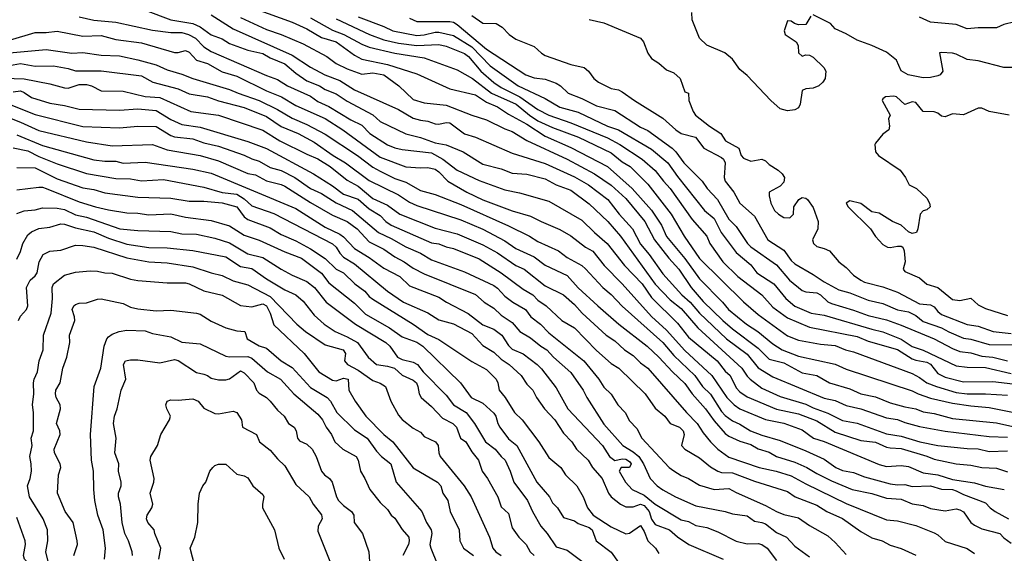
# Model space of a CAD drawing. Header units: metres. Extents: x -46681 to -43747, y -240911 to -237677.
# Tile 668 of 1056: x -45402 to -45268, y -238521 to -238448. Entities that reach past the tile are written whole.
import ezdxf

# ---------------------------------------------------------------- set-up
doc = ezdxf.new("R2010")
doc.units = ezdxf.units.M
doc.layers.add('CONTOUR_INDEX', color=1, linetype='Continuous')
doc.layers.add('CONTOUR_INTER', color=3, linetype='Continuous')

msp = doc.modelspace()

# ---------------------------------------------------------------- linework, layer by layer
at = {"layer": 'CONTOUR_INDEX'}
for points, elevation in [([(-45371.1, -238446.46), (-45364.6, -238448.81), (-45362.6, -238449.72), (-45360.6, -238450.93), (-45358.6, -238451.49), (-45356.1, -238453.32), (-45355.1, -238453.88), (-45351.6, -238454.59), (-45347.6, -238455.89), (-45343.1, -238457.92), (-45339.6, -238458.74), (-45338.1, -238459.75), (-45336.6, -238460.37), (-45335.1, -238461.35), (-45332.6, -238462.73), (-45330.1, -238464.35), (-45326.6, -238465.9), (-45321.6, -238468.5), (-45318.25, -238471.52), (-45315.6, -238474.44), (-45314.27, -238476.52), (-45313.6, -238478.05), (-45311.1, -238481.05), (-45309.1, -238483.8), (-45305.95, -238487.02), (-45305.13, -238488.02), (-45302.69, -238490.02), (-45301.12, -238491.02), (-45299.1, -238492.7), (-45297.8, -238493.52), (-45295.6, -238494.35), (-45290.6, -238495.46), (-45289.1, -238496.12), (-45280.1, -238499.1), (-45279.29, -238499.52), (-45277.6, -238500.11), (-45274.6, -238500.79), (-45272.1, -238501.15), (-45269.6, -238501.34), (-45264.6, -238502.35)], 70), ([(-45340.1, -238447.91), (-45338.6, -238448.98), (-45336.78, -238449.02), (-45335.98, -238449.52), (-45335.03, -238450.52), (-45334.1, -238451.17), (-45331.6, -238452.15), (-45330.6, -238453.07), (-45330.1, -238453.36), (-45326.6, -238454.58), (-45324.8, -238455.02), (-45324.19, -238455.52), (-45323.5, -238456.52), (-45322.86, -238457.02), (-45321.1, -238457.87), (-45320.1, -238458.05), (-45319.6, -238458.32), (-45317.92, -238459.52), (-45314.1, -238461.92), (-45312.3, -238463.52), (-45311.6, -238463.99), (-45309.62, -238464.52), (-45308.47, -238466.02), (-45306.1, -238467.26), (-45305.82, -238467.52), (-45305.6, -238468.02), (-45305.7, -238470.02), (-45305.58, -238470.52), (-45304.41, -238472.02), (-45303.6, -238473.52), (-45301.6, -238475.28), (-45299.76, -238478.52), (-45297.6, -238479.93), (-45296.6, -238481.32), (-45296.1, -238481.77), (-45293.6, -238483.21), (-45292.1, -238484.25), (-45290.1, -238485.33), (-45288.6, -238485.75), (-45286.1, -238486.75), (-45284.1, -238487.2), (-45282.1, -238488.03), (-45280.6, -238488.3), (-45279.6, -238488.83), (-45278.6, -238489.64), (-45276.1, -238490.48), (-45275.1, -238491.05), (-45273.1, -238491.89), (-45272.1, -238492.05), (-45269.6, -238492.75), (-45265.6, -238492.8)], 65), ([(-45255.1, -238448.22), (-45255.42, -238448.52), (-45256.1, -238448.83), (-45257.1, -238448.95), (-45258.6, -238448.83), (-45262.1, -238448.91), (-45263.6, -238449.11), (-45264.6, -238448.8), (-45266.1, -238448.8), (-45267.6, -238449.13), (-45268.6, -238449.62), (-45271.1, -238449.59), (-45272.6, -238449.74), (-45274.1, -238449.13), (-45277.6, -238448.81), (-45279.1, -238448.17)], 65), ([(-45403.1, -238451.27), (-45399.6, -238450.23), (-45398.1, -238450.24), (-45396.6, -238450.07), (-45393.1, -238450.73), (-45390.6, -238450.65), (-45388.6, -238451.18), (-45385.1, -238451.64), (-45380.6, -238452.96), (-45380.1, -238452.96), (-45379.1, -238452.71), (-45378.6, -238452.92), (-45377.6, -238454.02), (-45376.1, -238454.48), (-45374.1, -238455.59), (-45372.1, -238456.17), (-45368.1, -238458.2), (-45366.02, -238459.02), (-45364.1, -238460.21), (-45360.1, -238461.96), (-45357.67, -238463.52), (-45352.6, -238467.22), (-45349.1, -238468.56), (-45347.1, -238468.71), (-45346.1, -238468.65), (-45345.1, -238468.89), (-45344.6, -238469.22), (-45343.36, -238470.52), (-45340.77, -238472.02), (-45338.6, -238473.04), (-45334.6, -238474.55), (-45332.1, -238475.26), (-45330.65, -238476.02), (-45328.1, -238477.11), (-45326.6, -238477.95), (-45324.6, -238479.5), (-45323.6, -238480.06), (-45322.08, -238482.02), (-45319.6, -238484.48), (-45315.6, -238488.96), (-45313.6, -238490.83), (-45311.1, -238493.61), (-45307.41, -238497.02), (-45305.34, -238500.02), (-45304.36, -238501.02), (-45303.6, -238501.54), (-45300.1, -238503.01), (-45297.6, -238503.49), (-45295.1, -238504.41), (-45293.56, -238505.52), (-45292.1, -238505.99), (-45284.6, -238509.14), (-45283.6, -238509.39), (-45281.6, -238509.28), (-45280.6, -238509.42), (-45278.6, -238510.25), (-45276.6, -238510.55), (-45274.6, -238511.17), (-45271.6, -238511.63), (-45270.1, -238512.09), (-45267.55, -238512.52)], 75), ([(-45403.6, -238459.82), (-45399.6, -238461.43), (-45393.1, -238463.04), (-45388.1, -238463.23), (-45385.6, -238462.99), (-45383.1, -238463.05), (-45381.1, -238464.27), (-45380.6, -238464.45), (-45378.1, -238464.75), (-45376.6, -238465.29), (-45374.6, -238465.75), (-45371.1, -238466.96), (-45370.1, -238467.48), (-45369.1, -238467.8), (-45367.6, -238468.63), (-45366.1, -238469.07), (-45364.23, -238470.02), (-45362.1, -238471.51), (-45360.6, -238472.17), (-45358.6, -238473.44), (-45356.34, -238474.52), (-45352.8, -238477.52), (-45351.1, -238478.3), (-45349.1, -238479.48), (-45347.1, -238480.33), (-45345.6, -238481.23), (-45341.1, -238482.87), (-45337.1, -238484.74), (-45336.6, -238485.08), (-45335.6, -238486.19), (-45334.53, -238487.02), (-45332.78, -238488.02), (-45332.07, -238489.02), (-45330.73, -238490.02), (-45329.6, -238491.16), (-45324.86, -238495.02), (-45322.8, -238497.52), (-45322.1, -238498.61), (-45321.1, -238499.55), (-45320.22, -238501.02), (-45319.21, -238502.02), (-45318.6, -238503.2), (-45317.6, -238504.21), (-45316.94, -238505.52), (-45313.2, -238509.52), (-45312.6, -238510.01), (-45311.6, -238510.65), (-45310.6, -238511.06), (-45309.1, -238511.94), (-45307.1, -238512.52), (-45305.1, -238512.39), (-45304.1, -238512.96), (-45300.1, -238514.7), (-45298.6, -238515.55), (-45297.6, -238515.95), (-45295.6, -238516.38), (-45294.1, -238517.44), (-45291.6, -238518.87), (-45290.6, -238519.75), (-45289.1, -238521.39)], 80), ([(-45402.1, -238471.68), (-45399.1, -238471.33), (-45398.6, -238471.34), (-45398.1, -238471.51), (-45393.6, -238473.32), (-45391.39, -238474.02), (-45389.6, -238474.4), (-45387.1, -238474.84), (-45385.6, -238474.88), (-45384.1, -238475.1), (-45381.1, -238474.97), (-45379.1, -238475.43), (-45375.6, -238475.89), (-45373.1, -238476.58), (-45371.1, -238477.85), (-45369.1, -238478.56), (-45365.6, -238480.15), (-45363.29, -238481.02), (-45360.6, -238483.06), (-45359.6, -238484.35), (-45356.1, -238487.15), (-45354.6, -238488.63), (-45351.32, -238490.52), (-45349.6, -238491.72), (-45347.6, -238492.46), (-45346.8, -238493.02), (-45341.65, -238498.02), (-45340.17, -238500.02), (-45338.6, -238500.79), (-45337.1, -238502.14), (-45336.82, -238502.52), (-45336.54, -238503.52), (-45336.27, -238504.02), (-45335.1, -238505.62), (-45333.96, -238506.52), (-45331.25, -238511.52), (-45329.5, -238513.52), (-45329.1, -238514.34), (-45328.42, -238515.02), (-45327.6, -238516.36), (-45326.1, -238516.83), (-45325.6, -238517.16), (-45324.1, -238517.72), (-45323.72, -238518.02), (-45323.15, -238519.52), (-45321.1, -238521.08), (-45320.1, -238522.51)], 85), ([(-45394.32, -238521.52), (-45393.85, -238520.02), (-45393.86, -238519.52), (-45394.42, -238517.02), (-45395.49, -238515.52), (-45396.57, -238513.02), (-45396.44, -238510.52), (-45396.1, -238509.52), (-45396.21, -238509.02), (-45396.98, -238507.52), (-45396.99, -238507.02), (-45396.2, -238505.02), (-45396.26, -238504.52), (-45396.7, -238503.52), (-45396.14, -238501.52), (-45396.21, -238501.02), (-45396.73, -238500.02), (-45396.84, -238499.52), (-45396.78, -238499.02), (-45396.2, -238498.02), (-45395.81, -238496.02), (-45395.29, -238494.52), (-45394.88, -238492.52), (-45394.92, -238491.52), (-45394.21, -238489.52), (-45394.23, -238489.02), (-45394.54, -238488.02), (-45394.35, -238487.52), (-45394.1, -238487.33), (-45393.6, -238487.15), (-45392.6, -238487.1), (-45391.1, -238486.57), (-45390.6, -238486.53), (-45387.6, -238487.18), (-45386.6, -238487.67), (-45385.6, -238487.92), (-45383.1, -238488.19), (-45381.1, -238488.07), (-45377.6, -238488.49), (-45377.1, -238488.64), (-45375.6, -238489.57), (-45373.6, -238490.52), (-45372.1, -238490.89), (-45371.04, -238491.02), (-45370.73, -238492.02), (-45369.1, -238492.97), (-45368.1, -238493.27), (-45366.06, -238495.02), (-45364.6, -238495.93), (-45362.1, -238498.65), (-45359.8, -238500.02), (-45359.35, -238500.52), (-45358.48, -238502.02), (-45356.1, -238504.4), (-45354.38, -238505.52), (-45353.1, -238507.3), (-45352.43, -238508.02), (-45351.16, -238509.02), (-45350.41, -238511.52), (-45346.93, -238515.52), (-45346.28, -238517.02), (-45345.64, -238518.02), (-45345.54, -238518.52), (-45345.82, -238520.02), (-45345.69, -238520.52), (-45343.87, -238525.02)], 90)]:
    msp.add_lwpolyline(points, dxfattribs=dict(at, elevation=elevation))
at = {"layer": 'CONTOUR_INTER'}
for points, elevation in [([(-45384.6, -238447.2), (-45381.1, -238448.5), (-45378.1, -238449.01), (-45377.1, -238449.46), (-45375.6, -238450.55), (-45374.1, -238451.09), (-45373.1, -238451.72), (-45370.6, -238452.66), (-45368.6, -238453.1), (-45367.6, -238453.67), (-45365.6, -238454.5), (-45364.1, -238455.8), (-45362.6, -238456.83), (-45360.87, -238457.52), (-45360.1, -238458.03), (-45358.6, -238458.59), (-45357.1, -238459.6), (-45353.6, -238461.47), (-45352.6, -238462.36), (-45349.1, -238464.07), (-45347.1, -238464.56), (-45345.1, -238465.28), (-45343.6, -238465.53), (-45341.27, -238466.52), (-45338.6, -238468.18), (-45336.1, -238468.84), (-45334.6, -238469.4), (-45332.6, -238469.53), (-45330.1, -238470.18), (-45328.6, -238471.02), (-45326.6, -238471.72), (-45324.1, -238473.61), (-45321.56, -238476.02), (-45319.84, -238478.02), (-45315.1, -238484.53), (-45313.1, -238486.67), (-45311.6, -238487.88), (-45309.3, -238490.52), (-45303.3, -238496.02), (-45302.6, -238497.11), (-45302.18, -238497.52), (-45300.6, -238498.73), (-45298.1, -238499.87), (-45294.6, -238500.89), (-45293.6, -238501.4), (-45291.6, -238502.12), (-45289.6, -238503.12), (-45287.6, -238503.48), (-45283.6, -238504.96), (-45281.6, -238505.27), (-45279.06, -238506.02), (-45276.6, -238506.55), (-45272.6, -238506.97), (-45271.1, -238506.98), (-45269.6, -238507.35), (-45267.1, -238507.27)], 73), ([(-45393.6, -238448.12), (-45391.6, -238448.57), (-45388.6, -238448.84), (-45383.6, -238449.9), (-45381.1, -238450.23), (-45379.6, -238450.26), (-45378.7, -238450.52), (-45377.75, -238451.02), (-45376.6, -238452.2), (-45375.6, -238452.82), (-45368.1, -238456.11), (-45366.6, -238456.65), (-45365.23, -238457.52), (-45362.1, -238458.93), (-45361.1, -238459.65), (-45359.6, -238460.33), (-45356.6, -238462.16), (-45355.1, -238462.89), (-45354, -238464.02), (-45351.6, -238465.56), (-45350.6, -238465.98), (-45349.6, -238466.21), (-45345.6, -238466.65), (-45344.06, -238467.52), (-45342.1, -238469.01), (-45339.1, -238470.4), (-45335.6, -238471.67), (-45333.6, -238472.09), (-45329.6, -238473.24), (-45325.1, -238475.8), (-45323.41, -238477.52), (-45321.67, -238479.02), (-45319.29, -238482.02), (-45316.91, -238484.52), (-45315.6, -238486.35), (-45312.1, -238489.88), (-45310.6, -238491.75), (-45306.68, -238495.02), (-45305.6, -238496.39), (-45304.91, -238497.02), (-45304.1, -238498.7), (-45303.6, -238499.21), (-45302.6, -238499.92), (-45298.6, -238501.58), (-45295.6, -238502.23), (-45293.1, -238503.16), (-45290.6, -238504.73), (-45287.1, -238505.85), (-45285.1, -238506.09), (-45283.6, -238506.78), (-45283.1, -238506.88), (-45281.6, -238506.93), (-45278.1, -238507.99), (-45277.1, -238508.41), (-45274.1, -238509.04), (-45272.1, -238509.23), (-45270.6, -238509.52), (-45268.6, -238509.61), (-45267.1, -238510.14)], 74), ([(-45375.6, -238447.81), (-45372.6, -238449.76), (-45364.6, -238453.33), (-45362.1, -238454.96), (-45360.15, -238456.02), (-45358.1, -238456.78), (-45356.1, -238458.07), (-45350.1, -238460.73), (-45348.1, -238461.93), (-45347.1, -238462.21), (-45346.1, -238462.31), (-45345.1, -238462.69), (-45344.6, -238462.72), (-45343.6, -238462.5), (-45343.1, -238462.57), (-45341.1, -238464.06), (-45339.6, -238464.52), (-45334.6, -238466.69), (-45330.1, -238468.11), (-45326.1, -238469.91), (-45324.19, -238471.02), (-45321.58, -238473.02), (-45320.02, -238475.02), (-45318.2, -238477.02), (-45317.1, -238479.1), (-45315.93, -238480.52), (-45314.1, -238483.15), (-45311.48, -238486.02), (-45310.35, -238487.02), (-45309.1, -238488.52), (-45305.41, -238492.02), (-45302.6, -238494.09), (-45301.1, -238495.94), (-45299.1, -238497.17), (-45292.1, -238500.07), (-45290.6, -238500.42), (-45289.1, -238501.1), (-45287.1, -238501.56), (-45283.6, -238502.75), (-45282.1, -238502.99), (-45281.1, -238503.41), (-45279.1, -238503.97), (-45275.6, -238504.57), (-45269.6, -238505.3), (-45267.1, -238505.4)], 72), ([(-45371.6, -238448.21), (-45368.1, -238449.82), (-45366.1, -238450.49), (-45363.1, -238451.79), (-45359.84, -238453.52), (-45358.6, -238454.45), (-45357.1, -238455.2), (-45355.1, -238455.94), (-45353.6, -238455.72), (-45352.1, -238456.02), (-45350.06, -238457.52), (-45348.1, -238459.39), (-45346.6, -238459.84), (-45343.6, -238460.16), (-45340.1, -238461.53), (-45338.1, -238462.15), (-45335.6, -238463.38), (-45334.6, -238463.74), (-45332.6, -238464.94), (-45327.1, -238467.51), (-45323.39, -238469.52), (-45321.1, -238471.05), (-45319.1, -238472.86), (-45316.51, -238476.02), (-45315.23, -238478.52), (-45313.26, -238481.02), (-45311.89, -238482.52), (-45310.22, -238485.02), (-45308.6, -238486.89), (-45305.91, -238489.52), (-45304.6, -238490.65), (-45301.1, -238493.29), (-45299.6, -238494.77), (-45297.6, -238495.29), (-45295.1, -238496.63), (-45293.1, -238496.98), (-45291.35, -238498.02), (-45288.6, -238498.82), (-45287.1, -238499.5), (-45285.1, -238499.91), (-45283.1, -238500.72), (-45281.1, -238501.27), (-45279.6, -238501.55), (-45278.6, -238501.93), (-45277.1, -238502.17), (-45274.6, -238502.87), (-45268.6, -238503.47), (-45263.1, -238504.66)], 71), ([(-45362.1, -238448.22), (-45359.1, -238449.93), (-45357.56, -238450.52), (-45355.1, -238451.85), (-45354.1, -238452.23), (-45350.6, -238453.06), (-45346.6, -238453.68), (-45342.1, -238455.32), (-45340, -238456.52), (-45337.42, -238458.52), (-45334.06, -238460.02), (-45332.24, -238461.52), (-45331.1, -238462.28), (-45329.1, -238463.19), (-45325.59, -238464.52), (-45321.1, -238466.65), (-45319.6, -238467.85), (-45318.54, -238468.52), (-45316.1, -238470.93), (-45312.92, -238475.02), (-45311.15, -238478.02), (-45309.1, -238481.03), (-45303.1, -238486.94), (-45301.1, -238488.68), (-45297.1, -238491.61), (-45295.6, -238492.2), (-45292.6, -238492.72), (-45290.6, -238492.9), (-45289.19, -238493.52), (-45288.1, -238493.75), (-45280.1, -238496.74), (-45279.1, -238497.26), (-45278.1, -238497.99), (-45276.79, -238498.52), (-45274.1, -238499.32), (-45272.6, -238499.49), (-45270.1, -238499.49), (-45267.1, -238499.7)], 69), ([(-45358.6, -238448.38), (-45354.06, -238450.52), (-45352.1, -238451.25), (-45350.1, -238451.71), (-45347.6, -238452.01), (-45344.6, -238451.87), (-45343.6, -238452.1), (-45341.1, -238453.1), (-45340.56, -238453.52), (-45338.89, -238455.52), (-45337.1, -238457.07), (-45336.1, -238457.72), (-45333.55, -238459.02), (-45331.1, -238460.74), (-45329.6, -238461.51), (-45326.6, -238462.56), (-45321.6, -238464.62), (-45319.93, -238465.52), (-45316.88, -238467.52), (-45315.1, -238469.04), (-45314, -238470.52), (-45313.07, -238471.52), (-45310.1, -238475.72), (-45308.1, -238478.01), (-45307.69, -238479.02), (-45305.91, -238481.52), (-45303.88, -238483.52), (-45300.6, -238485.99), (-45299.1, -238487.67), (-45297.1, -238489.15), (-45294.1, -238490.39), (-45287.6, -238491.67), (-45286.1, -238492.3), (-45282.1, -238493.46), (-45280.1, -238494.71), (-45279.6, -238494.91), (-45278.1, -238495.18), (-45277.6, -238495.46), (-45276.6, -238496.73), (-45275.6, -238497.24), (-45273.1, -238497.87), (-45269.1, -238497.8), (-45265.6, -238498.23)], 68), ([(-45355.6, -238448.1), (-45352.1, -238449.4), (-45350.85, -238450.02), (-45347.6, -238450.64), (-45346.6, -238450.57), (-45345.1, -238450.18), (-45344.6, -238450.18), (-45342.6, -238450.66), (-45340.1, -238452.21), (-45337.6, -238454.8), (-45333.81, -238457.52), (-45330.1, -238459.24), (-45328.1, -238460.42), (-45325.6, -238461.12), (-45321.6, -238463), (-45320.1, -238463.5), (-45315.6, -238466.13), (-45313.38, -238468.02), (-45312.1, -238469.86), (-45308.4, -238474.52), (-45307.1, -238475.58), (-45306.15, -238477.52), (-45304.1, -238480.23), (-45302.1, -238481.93), (-45301.26, -238483.02), (-45298.97, -238484.52), (-45297.34, -238486.52), (-45296.1, -238487.54), (-45293.85, -238488.52), (-45292.1, -238488.77), (-45285.6, -238490.7), (-45284.1, -238491.03), (-45281.6, -238492.05), (-45280.1, -238493.04), (-45278.6, -238493.56), (-45274.1, -238495.67), (-45272.6, -238495.85), (-45270.1, -238495.91), (-45266.6, -238496.72)], 67), ([(-45348.6, -238448.3), (-45347.6, -238448.75), (-45343.1, -238448.73), (-45342.6, -238448.83), (-45342.1, -238449.14), (-45338.1, -238452.51), (-45332.73, -238456.02), (-45331.6, -238456.44), (-45330.1, -238456.6), (-45328.6, -238457.16), (-45328.01, -238457.52), (-45326.97, -238458.52), (-45325.1, -238459.22), (-45323.1, -238460.25), (-45320.6, -238460.87), (-45317.1, -238463.16), (-45316.1, -238463.59), (-45312.8, -238466.02), (-45312.3, -238466.52), (-45311.21, -238468.02), (-45308.72, -238470.52), (-45308.05, -238471.52), (-45306.64, -238473.02), (-45305.1, -238475.68), (-45304.1, -238476.69), (-45302.54, -238479.02), (-45302.1, -238479.48), (-45298.6, -238481.89), (-45296.81, -238484.02), (-45295.1, -238485.39), (-45294.6, -238485.59), (-45293.1, -238485.75), (-45292.59, -238486.02), (-45291.6, -238486.94), (-45291.1, -238487.2), (-45288.1, -238488.08), (-45286.1, -238488.82), (-45283.6, -238489.4), (-45281.6, -238490.13), (-45277.1, -238492), (-45274.6, -238493.31), (-45273.6, -238493.71), (-45272.1, -238493.89), (-45270.6, -238494.35), (-45269.1, -238494.5), (-45267.1, -238495.02)], 66), ([(-45324.1, -238448.46), (-45322.1, -238448.9), (-45317.1, -238451.03), (-45316.71, -238451.52), (-45316.1, -238453.05), (-45315.6, -238453.77), (-45314.6, -238454.41), (-45313.6, -238455.32), (-45312.6, -238455.72), (-45311.71, -238456.52), (-45311.1, -238458.31), (-45310.59, -238458.52), (-45310.54, -238459.52), (-45309.96, -238461.02), (-45309.64, -238461.52), (-45307.72, -238463.02), (-45306.17, -238464.02), (-45305.53, -238465.02), (-45303.72, -238466.02), (-45303.4, -238467.02), (-45303.1, -238467.35), (-45302.1, -238467.76), (-45300.6, -238467.49), (-45300.1, -238467.74), (-45299.6, -238468.25), (-45298.36, -238469.02), (-45297.82, -238469.52), (-45297.51, -238470.02), (-45297.6, -238470.65), (-45298.1, -238471.21), (-45299.57, -238472.02), (-45299.6, -238472.52), (-45299.35, -238473.52), (-45298.84, -238474.52), (-45298.31, -238475.02), (-45297.6, -238475.45), (-45296.77, -238475.52), (-45296.26, -238475.02), (-45296.24, -238474.02), (-45295.56, -238473.02), (-45295.1, -238472.74), (-45294.6, -238472.84), (-45294.37, -238473.02), (-45293.6, -238474.09), (-45292.91, -238476.02), (-45292.98, -238477.02), (-45293.7, -238478.52), (-45293.55, -238479.02), (-45293.1, -238479.42), (-45292.1, -238479.67), (-45291.38, -238480.02), (-45290.11, -238481.52), (-45289.1, -238482.29), (-45288.1, -238483.32), (-45287.1, -238484.02), (-45286.6, -238484.28), (-45284.1, -238484.92), (-45282.1, -238485.66), (-45279.1, -238487.25), (-45277.6, -238487.35), (-45277.1, -238487.65), (-45276.6, -238488.27), (-45276.1, -238488.66), (-45272.6, -238490.06), (-45271.1, -238490.28), (-45269.09, -238491.02), (-45266.6, -238491.29)], 64), ([(-45293.93, -238448.02), (-45294.6, -238449.15), (-45295.6, -238449.19), (-45296.12, -238449.02), (-45296.6, -238448.68), (-45297.1, -238448.67), (-45297.53, -238450.02), (-45297.43, -238450.52), (-45295.92, -238451.52), (-45295.64, -238452.02), (-45295.6, -238453.03), (-45295.1, -238453.46), (-45294.6, -238453.3), (-45294.1, -238453.31), (-45293.6, -238453.59), (-45292.13, -238455.02), (-45291.89, -238455.52), (-45291.98, -238456.52), (-45292.26, -238457.02), (-45292.82, -238457.52), (-45293.6, -238457.84), (-45294.6, -238457.94), (-45295.1, -238458.16), (-45295.38, -238460.02), (-45295.6, -238460.5), (-45296.1, -238460.77), (-45297.1, -238460.9), (-45298.1, -238460.63), (-45299.37, -238459.52), (-45302.6, -238456.08), (-45303.6, -238455.27), (-45304.6, -238453.86), (-45305.63, -238453.02), (-45308.1, -238451.98), (-45309.07, -238451.02), (-45310.08, -238448.52), (-45310.14, -238447.52)], 64), ([(-45265.6, -238455.02), (-45267.6, -238454.99), (-45271.1, -238454.1), (-45272.6, -238453.93), (-45274.1, -238453.19), (-45274.6, -238453.06), (-45276.1, -238452.96), (-45276.38, -238453.02), (-45275.92, -238455.52), (-45276.28, -238456.02), (-45276.6, -238456.14), (-45277.6, -238456.36), (-45278.6, -238456.41), (-45280.66, -238456.02), (-45281.6, -238455.45), (-45282.26, -238454.02), (-45283.6, -238452.9), (-45285.6, -238452.01), (-45287.6, -238451.3), (-45289.1, -238450.42), (-45290.6, -238449.73), (-45291.25, -238449.02), (-45293.6, -238447.84)], 64), ([(-45403.6, -238453.04), (-45398.1, -238452.57), (-45394.6, -238453.05), (-45393.1, -238452.98), (-45390.6, -238453.35), (-45388.1, -238453.44), (-45385.6, -238453.95), (-45383.1, -238454.66), (-45381.6, -238455.31), (-45379.6, -238455.91), (-45378.1, -238456.52), (-45373.1, -238457.99), (-45371.96, -238458.52), (-45369.1, -238459.51), (-45366.6, -238460.74), (-45364.6, -238461.92), (-45362.6, -238462.76), (-45360.1, -238464.08), (-45355.67, -238467.02), (-45353.6, -238468.61), (-45352.6, -238469.16), (-45350.6, -238470.15), (-45349.1, -238470.65), (-45347.1, -238471.76), (-45345.1, -238472.34), (-45341.6, -238473.68), (-45335.1, -238476.6), (-45332.25, -238478.02), (-45331.1, -238478.73), (-45328.29, -238480.02), (-45327.1, -238480.93), (-45325.13, -238482.02), (-45324.6, -238482.45), (-45322.24, -238485.02), (-45321.1, -238485.95), (-45319.6, -238487.54), (-45314.1, -238492.48), (-45312.6, -238494.27), (-45309.72, -238497.02), (-45308.65, -238498.52), (-45307.6, -238499.55), (-45306.1, -238501.92), (-45305.6, -238502.43), (-45304.6, -238503.2), (-45303.6, -238503.64), (-45302.15, -238504.52), (-45300.6, -238505.13), (-45298.1, -238505.84), (-45294.6, -238507.29), (-45292.1, -238508.41), (-45290.5, -238509.52), (-45289.6, -238509.94), (-45288.1, -238510.23), (-45286.6, -238510.81), (-45283.1, -238511.75), (-45282.1, -238511.9), (-45281.1, -238511.88), (-45280.1, -238512.15), (-45277.6, -238512.06), (-45276.1, -238512.49), (-45274.6, -238512.55), (-45274.1, -238512.7), (-45273.1, -238513.21), (-45270.1, -238514.37), (-45269.48, -238515.02), (-45268.79, -238515.52), (-45266.99, -238516.52)], 76), ([(-45403.6, -238454.85), (-45401.6, -238454.47), (-45399.6, -238454.81), (-45397.1, -238454.79), (-45395.1, -238455.14), (-45394.1, -238455.48), (-45390.6, -238455.46), (-45385.1, -238456.13), (-45383.56, -238457.02), (-45380.1, -238457.91), (-45378.6, -238458.61), (-45376.1, -238459.02), (-45374.6, -238459.55), (-45371.1, -238460.48), (-45368.1, -238461.71), (-45366.1, -238463.05), (-45363.76, -238464.02), (-45361.6, -238465.21), (-45358.99, -238467.02), (-45357.3, -238468.02), (-45354.1, -238470.42), (-45350.1, -238472.36), (-45348.6, -238473.39), (-45347.6, -238473.84), (-45341.6, -238475.78), (-45338.6, -238477.04), (-45335.6, -238478.65), (-45334.1, -238479.68), (-45331.6, -238480.82), (-45330.1, -238481.97), (-45327.1, -238483.38), (-45325.6, -238485.04), (-45322.92, -238487.52), (-45320.06, -238490.02), (-45316.23, -238493.02), (-45314.6, -238494.48), (-45312.74, -238496.52), (-45311.1, -238498.11), (-45310.09, -238499.52), (-45308.27, -238501.52), (-45307.1, -238503.18), (-45305.6, -238504.91), (-45305.1, -238505.26), (-45303.6, -238505.97), (-45302.1, -238506.39), (-45301.1, -238506.98), (-45299.6, -238507.46), (-45298.6, -238508.05), (-45296.1, -238508.82), (-45294.46, -238509.52), (-45293.1, -238510.35), (-45291.1, -238511.34), (-45288.26, -238512.52), (-45285.6, -238513.09), (-45283.6, -238513.7), (-45281.6, -238513.88), (-45280.1, -238514.5), (-45278.6, -238514.74), (-45277.6, -238515.11), (-45275.6, -238515.43), (-45274.1, -238515.19), (-45273.6, -238515.3), (-45273.1, -238515.59), (-45272.1, -238517.02), (-45271.6, -238517.4), (-45270.6, -238517.9), (-45268.16, -238518.52), (-45267.6, -238519.13), (-45266.6, -238519.86)], 77), ([(-45406.6, -238456.36), (-45401.1, -238456.57), (-45397.6, -238457.23), (-45395.6, -238457.79), (-45395.1, -238457.81), (-45393.6, -238457.34), (-45392.6, -238457.31), (-45391.92, -238457.52), (-45390.6, -238458.2), (-45387.6, -238458.22), (-45384.6, -238458.95), (-45382.6, -238459.09), (-45378.4, -238461.02), (-45374.6, -238461.51), (-45368.6, -238463.55), (-45366.28, -238465.02), (-45362.6, -238466.84), (-45361.1, -238467.44), (-45359.42, -238468.52), (-45357.1, -238470.38), (-45355.6, -238471.21), (-45353.6, -238472.87), (-45351.6, -238473.77), (-45349.93, -238475.02), (-45345.1, -238476.9), (-45342.1, -238477.7), (-45338.6, -238479.19), (-45336.6, -238480.28), (-45334.1, -238481.99), (-45332.95, -238482.52), (-45330.1, -238484.76), (-45327.63, -238486.02), (-45326.1, -238487.31), (-45325.05, -238488.52), (-45321.82, -238491.52), (-45320.6, -238492.26), (-45319.31, -238493.52), (-45318.1, -238494.26), (-45317.1, -238495.27), (-45316.1, -238496.01), (-45310.86, -238502.02), (-45309.38, -238503.52), (-45308.6, -238504.83), (-45307.6, -238506.03), (-45306.6, -238507.04), (-45305.1, -238508.15), (-45300.94, -238509.52), (-45298.63, -238510.02), (-45296.6, -238510.67), (-45294.6, -238511.78), (-45289.1, -238514.43), (-45283.6, -238516.69), (-45282.1, -238516.79), (-45279.6, -238517.43), (-45277.1, -238518.46), (-45276.6, -238518.73), (-45275.6, -238519.65), (-45272.6, -238520.57), (-45271.6, -238521.26)], 78), ([(-45402.6, -238458.31), (-45401.6, -238458.21), (-45401.1, -238458.4), (-45400.1, -238459.12), (-45397.6, -238459.86), (-45395.6, -238460.19), (-45393.6, -238460.71), (-45388.1, -238460.81), (-45385.6, -238460.64), (-45383.1, -238460.89), (-45381.1, -238462.11), (-45379.6, -238462.8), (-45377.1, -238463.13), (-45370.6, -238465.08), (-45368.1, -238466.06), (-45361.67, -238469.52), (-45359.1, -238471.14), (-45357.6, -238472.3), (-45355.6, -238472.97), (-45354.1, -238474.26), (-45352.6, -238475.19), (-45351.82, -238476.02), (-45351.1, -238476.52), (-45345.6, -238478.89), (-45344.6, -238479.04), (-45343.6, -238479.48), (-45342.6, -238479.69), (-45339.1, -238481.09), (-45336.1, -238483.02), (-45333.1, -238485.22), (-45331.78, -238486.02), (-45331.1, -238486.75), (-45329.99, -238487.52), (-45327.84, -238489.52), (-45326.13, -238490.52), (-45323.1, -238493.59), (-45321.1, -238495.35), (-45320.06, -238496.02), (-45316.5, -238499.52), (-45315.1, -238501.47), (-45313.79, -238502.52), (-45313.1, -238503.53), (-45311.82, -238504.02), (-45311.29, -238504.52), (-45311.18, -238505.02), (-45311.54, -238506.52), (-45311.06, -238507.02), (-45309.1, -238508.2), (-45307.6, -238509.44), (-45306.6, -238510.06), (-45306.1, -238510.21), (-45304.6, -238510.27), (-45301.6, -238511.4), (-45297.1, -238512.81), (-45296.04, -238513.52), (-45293.1, -238514.67), (-45291.73, -238515.52), (-45289.6, -238516.5), (-45287.1, -238518.28), (-45285.6, -238519.12), (-45284.17, -238519.52), (-45283.1, -238520.14), (-45281.6, -238520.58), (-45279.6, -238521.49)], 79), ([(-45266.91, -238461.52), (-45269.6, -238461.01), (-45270.6, -238460.56), (-45271.1, -238460.56), (-45273.1, -238461.45), (-45274.6, -238461.33), (-45275.6, -238461.72), (-45276.1, -238461.64), (-45276.6, -238461.23), (-45277.1, -238461.06), (-45278.6, -238461), (-45279.6, -238459.76), (-45280.1, -238459.69), (-45281.1, -238460.07), (-45282.25, -238459.02), (-45282.6, -238458.92), (-45283.76, -238459.02), (-45284.1, -238459.28), (-45284.19, -238459.52), (-45283.09, -238461.52), (-45283.31, -238462.02), (-45283.19, -238463.02), (-45283.29, -238463.52), (-45284.1, -238464.09), (-45285.1, -238465.31), (-45285.2, -238465.52), (-45285.11, -238466.52), (-45284.68, -238467.02), (-45281.76, -238469.02), (-45281.01, -238470.02), (-45280.51, -238471.02), (-45279.52, -238471.52), (-45278.1, -238472.83), (-45277.73, -238473.52), (-45277.66, -238474.02), (-45278.1, -238474.41), (-45278.6, -238474.57), (-45279.01, -238475.02), (-45279.33, -238477.02), (-45279.51, -238477.52), (-45280.1, -238477.66), (-45280.6, -238477.41), (-45281.6, -238476.49), (-45282.77, -238476.02), (-45284.6, -238474.88), (-45285.6, -238474.67), (-45287.1, -238473.54), (-45288.6, -238473.18), (-45289.08, -238473.52), (-45288.84, -238474.02), (-45285.78, -238477.02), (-45285.1, -238478.04), (-45284.1, -238479.12), (-45283.48, -238479.52), (-45283.1, -238479.57), (-45282.1, -238479.37), (-45281.6, -238479.38), (-45281.39, -238479.52), (-45281.2, -238480.02), (-45281.08, -238481.52), (-45281.32, -238482.52), (-45281.1, -238482.83), (-45279.1, -238483.7), (-45278.1, -238484.53), (-45276.6, -238485), (-45274.6, -238486.62), (-45273.6, -238486.78), (-45272.1, -238486.44), (-45271.1, -238487.35), (-45270.1, -238487.85), (-45267.1, -238488.82)], 63), ([(-45403.1, -238461.89), (-45401.6, -238462.44), (-45399.1, -238463.61), (-45392.6, -238465.15), (-45389.1, -238465.69), (-45383.6, -238465.51), (-45381.6, -238466.22), (-45377.1, -238467.01), (-45374.6, -238467.75), (-45370.6, -238469.47), (-45369.6, -238469.64), (-45368.1, -238470.46), (-45366.1, -238470.96), (-45365.6, -238471.19), (-45362.1, -238473.42), (-45359.1, -238475.12), (-45357.1, -238476.01), (-45355.74, -238477.02), (-45354.1, -238478.78), (-45352.1, -238479.76), (-45350.6, -238480.84), (-45349.32, -238481.52), (-45348.1, -238482.37), (-45346.6, -238483.14), (-45339.6, -238485.95), (-45338.41, -238487.02), (-45337.1, -238487.84), (-45336.1, -238488.76), (-45334.6, -238489.78), (-45333.55, -238491.02), (-45332.1, -238491.85), (-45330.71, -238493.02), (-45329.87, -238493.52), (-45328.97, -238494.52), (-45326.6, -238496.61), (-45324.92, -238499.02), (-45324.45, -238500.02), (-45322.1, -238503.62), (-45319.53, -238506.52), (-45318.1, -238507.39), (-45317.34, -238508.02), (-45316.69, -238509.02), (-45315.8, -238511.02), (-45314.86, -238512.02), (-45314.1, -238512.59), (-45312.35, -238513.52), (-45309.6, -238514.75), (-45305.6, -238515.55), (-45304.6, -238515.87), (-45302.6, -238516.14), (-45301.6, -238516.86), (-45300.6, -238517.02), (-45300.1, -238517.23), (-45298.6, -238518.42), (-45297.25, -238519.02), (-45296.1, -238520.25), (-45294.1, -238521.73)], 81), ([(-45402.1, -238464.21), (-45398.6, -238465.63), (-45391.6, -238467.62), (-45390.1, -238467.79), (-45388.6, -238467.79), (-45387.6, -238468.04), (-45384.6, -238467.9), (-45378.1, -238468.86), (-45375.6, -238469.4), (-45364.1, -238474.21), (-45360.1, -238476.76), (-45358.1, -238477.72), (-45357.6, -238478.08), (-45356.1, -238479.7), (-45354.1, -238480.89), (-45352.1, -238482.35), (-45349.89, -238483.52), (-45348.6, -238484.79), (-45344.6, -238486.32), (-45343.54, -238487.02), (-45340.6, -238488.55), (-45338.6, -238490.1), (-45337.1, -238490.67), (-45336.02, -238491.52), (-45335.1, -238492.89), (-45334.6, -238493.42), (-45333.1, -238494.03), (-45331.18, -238495.52), (-45330.6, -238496.09), (-45328.6, -238498.67), (-45327.01, -238501.52), (-45322.29, -238506.52), (-45321.34, -238508.02), (-45320.6, -238508.58), (-45319.6, -238508.38), (-45319.1, -238508.42), (-45318.6, -238508.74), (-45318.4, -238509.02), (-45318.6, -238509.53), (-45319.75, -238509.52), (-45320.04, -238510.02), (-45319.16, -238511.52), (-45318.24, -238512.52), (-45316.6, -238513.31), (-45315.1, -238514.52), (-45311.6, -238516.69), (-45310.6, -238516.92), (-45309.6, -238517.44), (-45308.1, -238517.73), (-45306.6, -238518.33), (-45304.1, -238519.57), (-45302.6, -238519.93), (-45301.1, -238519.91), (-45300.6, -238520.03), (-45299.84, -238520.52), (-45298.6, -238522.23)], 82), ([(-45402.6, -238465.98), (-45400.6, -238466.39), (-45399.1, -238467.15), (-45396.6, -238468.15), (-45392.6, -238469.45), (-45388.6, -238470.15), (-45386.6, -238470.17), (-45385.1, -238470.45), (-45382.1, -238470.29), (-45376.6, -238471.32), (-45374.1, -238472.06), (-45372.1, -238472.29), (-45371.1, -238472.91), (-45370.1, -238473.88), (-45367.1, -238474.9), (-45359.1, -238479.06), (-45358.6, -238479.52), (-45358.1, -238480.34), (-45357.6, -238480.88), (-45356.1, -238481.77), (-45351.6, -238485.51), (-45349.41, -238487.02), (-45346.1, -238488.44), (-45344.6, -238489.39), (-45342.6, -238489.94), (-45340.1, -238491.27), (-45338.6, -238492.89), (-45337.1, -238493.84), (-45336.1, -238494.75), (-45335, -238495.52), (-45333.38, -238497.02), (-45332.6, -238498.18), (-45331.81, -238499.02), (-45331.29, -238500.02), (-45330.18, -238501.52), (-45328.79, -238503.02), (-45327.6, -238504.85), (-45326.49, -238506.02), (-45325.86, -238507.02), (-45324.24, -238508.52), (-45323.64, -238509.52), (-45322.36, -238511.02), (-45321.46, -238513.02), (-45321.1, -238513.54), (-45319.85, -238514.52), (-45319.1, -238514.9), (-45318.1, -238514.89), (-45317.1, -238514.55), (-45316.6, -238514.72), (-45315.94, -238515.52), (-45315.6, -238516.58), (-45315.1, -238517.32), (-45313.19, -238518.02), (-45312.1, -238518.97), (-45310.55, -238520.02), (-45305.84, -238522.02)], 83), ([(-45402.1, -238468.62), (-45399.6, -238468.71), (-45396.6, -238470.19), (-45393.1, -238471.4), (-45391.6, -238471.64), (-45390.1, -238472.1), (-45385.6, -238472.69), (-45381.1, -238472.83), (-45378.6, -238473.21), (-45376.6, -238473.23), (-45374.1, -238473.45), (-45372.1, -238473.99), (-45371.1, -238475.35), (-45370.6, -238475.75), (-45367.6, -238476.88), (-45366.1, -238477.76), (-45364.1, -238478.64), (-45362.1, -238479.74), (-45360.1, -238481.05), (-45358.6, -238482.51), (-45357.59, -238483.02), (-45356.05, -238484.52), (-45354.7, -238485.52), (-45354.1, -238486.23), (-45353.6, -238486.61), (-45348.1, -238489.98), (-45346.1, -238491.41), (-45344.6, -238492.09), (-45340.1, -238495.11), (-45338.1, -238496.2), (-45336.77, -238497.52), (-45336.55, -238498.02), (-45336.38, -238499.02), (-45335.57, -238500.02), (-45334.3, -238502.02), (-45333.26, -238503.02), (-45330.98, -238506.02), (-45329.6, -238508.16), (-45327.96, -238509.52), (-45327.34, -238510.52), (-45325.81, -238512.02), (-45324.91, -238513.52), (-45324.34, -238515.02), (-45323.55, -238516.02), (-45321.1, -238517.63), (-45319.1, -238518.58), (-45318.6, -238518.48), (-45317.1, -238517.45), (-45316.6, -238518.28), (-45316.11, -238519.52), (-45315.07, -238520.52), (-45314.6, -238521.25)], 84), ([(-45402.1, -238474.91), (-45401.1, -238474.57), (-45399.6, -238474.42), (-45398.6, -238474.15), (-45396.6, -238474.18), (-45395.6, -238474.37), (-45394.1, -238475.08), (-45392.6, -238475.4), (-45388.05, -238477.02), (-45385.6, -238477.24), (-45381.1, -238477.39), (-45379.6, -238477.67), (-45377.6, -238477.74), (-45375.1, -238478.26), (-45373.1, -238478.92), (-45370.6, -238480.4), (-45368.6, -238480.9), (-45366.1, -238482.5), (-45364.6, -238483.31), (-45362.6, -238484.19), (-45361.54, -238485.02), (-45359.96, -238487.02), (-45355.97, -238490.02), (-45351.84, -238492.52), (-45351.29, -238493.02), (-45350.21, -238494.52), (-45349.6, -238494.8), (-45348.1, -238495.17), (-45347.51, -238495.52), (-45346.72, -238496.52), (-45343.6, -238499.7), (-45342.62, -238501.02), (-45340.87, -238502.02), (-45339.76, -238503.52), (-45338.23, -238506.02), (-45336.93, -238507.02), (-45336.1, -238508.05), (-45335.55, -238508.52), (-45334.88, -238510.02), (-45334.4, -238511.52), (-45332.52, -238514.02), (-45331.84, -238515.52), (-45330.71, -238517.52), (-45329.85, -238518.52), (-45328.6, -238520.34), (-45327.1, -238520.82), (-45325.1, -238522.32)], 86), ([(-45402.1, -238481.16), (-45401.6, -238480.08), (-45401.28, -238479.02), (-45400.6, -238477.83), (-45400.1, -238477.43), (-45399.1, -238476.94), (-45397.6, -238476.76), (-45396.1, -238476.34), (-45395.6, -238476.38), (-45394.1, -238476.88), (-45391.6, -238477.4), (-45389.6, -238478.29), (-45387.1, -238479.11), (-45384.1, -238479.56), (-45381.6, -238479.58), (-45378.1, -238479.95), (-45373.6, -238480.83), (-45371.6, -238482.12), (-45370.1, -238482.42), (-45368.1, -238483.8), (-45365.6, -238485.3), (-45364.1, -238485.99), (-45363.1, -238486.87), (-45361.6, -238488.77), (-45360.23, -238490.02), (-45358.72, -238491.02), (-45357.1, -238491.73), (-45355.69, -238492.52), (-45354.22, -238494.52), (-45353.1, -238495.49), (-45351.6, -238495.71), (-45350.62, -238496.02), (-45349.6, -238496.97), (-45348.1, -238497.64), (-45347.66, -238498.02), (-45347.45, -238498.52), (-45347.27, -238499.52), (-45347.02, -238500.02), (-45345.6, -238501.22), (-45344.1, -238502.82), (-45342.7, -238503.52), (-45342.19, -238504.02), (-45341.65, -238505.52), (-45340.93, -238506.02), (-45340.1, -238507.42), (-45339.19, -238508.52), (-45338.68, -238510.02), (-45337.97, -238511.02), (-45336.55, -238513.52), (-45336.1, -238514.9), (-45335.1, -238515.81), (-45334.6, -238517.77), (-45333.72, -238519.02), (-45332.71, -238520.02), (-45332.17, -238521.02), (-45331.6, -238521.55)], 87), ([(-45401.88, -238489.52), (-45401.6, -238488.92), (-45400.8, -238488.02), (-45400.62, -238487.52), (-45400.79, -238485.02), (-45400.26, -238484.02), (-45399.6, -238483.42), (-45399.34, -238483.02), (-45399.05, -238481.52), (-45398.5, -238480.52), (-45397.6, -238480.05), (-45396.1, -238479.89), (-45394.1, -238479.25), (-45393.1, -238479.27), (-45391.6, -238479.52), (-45387.1, -238480.97), (-45384.1, -238481.5), (-45381.6, -238481.66), (-45378.1, -238482.17), (-45375.6, -238483.01), (-45374.1, -238483.37), (-45372.6, -238484.1), (-45370.6, -238484.65), (-45367.6, -238486.22), (-45363.94, -238490.02), (-45362.77, -238491.02), (-45360.1, -238492.84), (-45357.64, -238493.52), (-45357.33, -238494.02), (-45357.46, -238495.02), (-45357.04, -238495.52), (-45355.6, -238496.29), (-45353.6, -238497.66), (-45352.6, -238498.03), (-45351.86, -238498.52), (-45351.13, -238500.52), (-45350.1, -238502.4), (-45349.6, -238503), (-45348.1, -238504.17), (-45347.1, -238504.71), (-45346.6, -238505.32), (-45345.04, -238506.02), (-45344.7, -238506.52), (-45344.62, -238507.52), (-45344.43, -238508.02), (-45341.14, -238512.02), (-45340.2, -238513.52), (-45337.7, -238519.02), (-45337.23, -238520.52), (-45336.84, -238521.02), (-45336.1, -238521.55)], 88), ([(-45397.6, -238523.28), (-45398.16, -238521.02), (-45397.87, -238519.52), (-45397.91, -238518.02), (-45398.5, -238516.52), (-45400.36, -238513.52), (-45400.63, -238512.02), (-45400.26, -238511.02), (-45400.1, -238510.02), (-45400.13, -238509.02), (-45400.33, -238508.02), (-45400.02, -238506.52), (-45400.16, -238505.52), (-45399.84, -238504.52), (-45399.82, -238502.02), (-45399.97, -238501.02), (-45399.76, -238499.52), (-45399.81, -238498.02), (-45399.72, -238497.52), (-45399.26, -238496.52), (-45399.04, -238495.02), (-45398.53, -238493.52), (-45398.45, -238491.52), (-45397.42, -238488.52), (-45397.26, -238486.52), (-45397.29, -238485.02), (-45397.1, -238484.49), (-45395.6, -238483.32), (-45394.1, -238482.89), (-45392.1, -238482.73), (-45391.1, -238482.77), (-45390.1, -238483.02), (-45389.1, -238483.03), (-45386.6, -238483.86), (-45385.6, -238484.06), (-45381.6, -238484.38), (-45379.1, -238484.37), (-45378.6, -238484.49), (-45376.6, -238485.46), (-45374.1, -238486.06), (-45371.6, -238487.45), (-45370.1, -238487.63), (-45368.6, -238487.25), (-45368.1, -238487.51), (-45367.58, -238488.52), (-45367.1, -238490.08), (-45362.95, -238494.02), (-45360.95, -238496.52), (-45359.1, -238497.65), (-45358.6, -238497.72), (-45357.6, -238497.35), (-45356.97, -238497.52), (-45356.87, -238499.02), (-45356.01, -238500.52), (-45354.56, -238502.52), (-45352.07, -238505.02), (-45350.86, -238506.02), (-45348.1, -238509.58), (-45344.78, -238511.52), (-45344.32, -238512.02), (-45344.06, -238513.02), (-45343.39, -238514.02), (-45343.06, -238515.52), (-45341.82, -238518.02), (-45341.72, -238519.52), (-45341.24, -238520.52), (-45339.88, -238521.52)], 89), ([(-45390.17, -238522.02), (-45390, -238520.52), (-45390.35, -238518.02), (-45391.05, -238516.02), (-45391.45, -238514.02), (-45391.61, -238512.52), (-45391.64, -238510.02), (-45391.91, -238508.52), (-45392.04, -238505.02), (-45391.57, -238498.52), (-45390.66, -238496.02), (-45390.22, -238493.02), (-45389.84, -238492.02), (-45389.6, -238491.73), (-45389.1, -238491.37), (-45388.14, -238491.02)], 91), ([(-45388.14, -238491.02), (-45387.1, -238490.8), (-45384.6, -238490.91), (-45383.6, -238491.27), (-45381.1, -238491.73), (-45379.6, -238492.44), (-45377.1, -238492.69), (-45373.6, -238494.35), (-45373.1, -238494.47), (-45370.6, -238494.42), (-45370.1, -238494.64), (-45367.94, -238496.52), (-45366.19, -238497.52), (-45364.37, -238499.52), (-45361.1, -238502.29), (-45360.45, -238503.02), (-45359.96, -238504.02), (-45359.24, -238505.02), (-45358.78, -238506.02), (-45357.67, -238507.02), (-45355.87, -238508.02), (-45355.59, -238508.52), (-45355.29, -238510.02), (-45354.67, -238511.02), (-45354.01, -238512.52), (-45352.6, -238514.31), (-45351.6, -238515.27), (-45351.1, -238516.05), (-45350.6, -238516.46), (-45349.6, -238517.99), (-45348.68, -238519.02), (-45348.62, -238519.52), (-45348.74, -238520.02), (-45349.51, -238521.52)], 91), ([(-45386.35, -238521.52), (-45386.38, -238521.02), (-45386.87, -238519.52), (-45387.36, -238518.52), (-45387.76, -238517.02), (-45387.99, -238514.52), (-45388.25, -238513.52), (-45388.24, -238513.02), (-45387.9, -238512.02), (-45387.87, -238511.52), (-45388.26, -238510.02), (-45388.21, -238509.02), (-45388.76, -238507.52), (-45388.57, -238505.52), (-45388.93, -238503.52), (-45388.8, -238502.52), (-45388.43, -238501.52), (-45387.87, -238499.02), (-45387.23, -238497.52), (-45387.55, -238495.52), (-45387.29, -238495.02)], 92), ([(-45387.29, -238495.02), (-45386.6, -238494.84), (-45385.6, -238494.85), (-45382.6, -238495.29), (-45380.6, -238494.82), (-45380.1, -238494.94), (-45377.6, -238496.61), (-45376.6, -238496.8), (-45376.1, -238496.98), (-45375.6, -238497.34), (-45374.6, -238497.6), (-45373.6, -238497.61), (-45373.1, -238497.47), (-45371.6, -238496.36), (-45371.1, -238496.63), (-45369.79, -238498.02), (-45369.43, -238499.02), (-45369.1, -238499.39), (-45368.08, -238500.02), (-45367.6, -238500.48), (-45366.6, -238501.73), (-45365.68, -238502.52), (-45365.1, -238503.52), (-45364.31, -238504.02), (-45364.03, -238504.52), (-45363.87, -238505.52), (-45363.6, -238505.89), (-45362.6, -238506.35), (-45361.86, -238507.02), (-45361.32, -238508.02), (-45360.6, -238510.05), (-45360.19, -238510.52), (-45359.48, -238511.02), (-45359.12, -238511.52), (-45358.53, -238513.52), (-45358.27, -238514.02), (-45357.6, -238514.71), (-45356.52, -238515.52), (-45356.19, -238516.02), (-45356.15, -238517.02), (-45355.01, -238518.52), (-45354.13, -238521.02), (-45354, -238523.02)], 92), ([(-45382.74, -238522.02), (-45382.48, -238520.52), (-45383.3, -238518.52), (-45383.39, -238518.02), (-45384.23, -238517.02), (-45384.41, -238516.52), (-45384.36, -238516.02), (-45383.69, -238515.02), (-45383.58, -238514.52), (-45383.92, -238513.02), (-45383.42, -238511.52), (-45383.38, -238511.02), (-45383.95, -238508.52), (-45383.85, -238508.02), (-45382.92, -238506.52), (-45382.49, -238505.02), (-45381.29, -238503.02), (-45381.14, -238502.52), (-45381.68, -238501.52), (-45381.79, -238501.02), (-45381.6, -238500.52)], 93), ([(-45381.6, -238500.52), (-45381.1, -238500.31), (-45380.1, -238500.36), (-45378.1, -238500.18), (-45377.4, -238500.52), (-45376.6, -238501.47), (-45375.1, -238502.16), (-45374.6, -238502.21), (-45372.6, -238501.88), (-45372.1, -238502.04), (-45371.48, -238503.02), (-45371.34, -238504.02), (-45369.42, -238505.02), (-45369.04, -238506.02), (-45367.6, -238507.16), (-45366.6, -238508.38), (-45365.6, -238509.33), (-45364.1, -238511.84), (-45362.28, -238513.52), (-45361.73, -238514.52), (-45360.6, -238516), (-45360.51, -238516.52), (-45361.03, -238517.52), (-45361.1, -238518.23), (-45359.34, -238522.52)], 93), ([(-45375.41, -238509.52), (-45375.1, -238509.25), (-45374.6, -238509.07), (-45373.6, -238509.07), (-45372.1, -238510.43), (-45371.1, -238510.66), (-45370.6, -238510.94), (-45369.93, -238512.02), (-45368.6, -238513.22), (-45368.45, -238513.52), (-45368.64, -238514.52), (-45368.61, -238515.02), (-45367.01, -238518.02), (-45366.41, -238520.52), (-45365.67, -238522.02)], 94), ([(-45377.59, -238524.02), (-45378.46, -238520.52), (-45377.86, -238519.02), (-45377.43, -238517.02), (-45377.39, -238514.52), (-45377.23, -238513.02), (-45376.77, -238512.02), (-45376.33, -238511.52), (-45375.8, -238510.02), (-45375.41, -238509.52)], 94), ([(-45402.9, -238548.52), (-45401.6, -238547.67), (-45401.28, -238547.02), (-45401.24, -238546.02), (-45400.94, -238545.02), (-45400.74, -238543.52), (-45400.19, -238541.52), (-45400.06, -238540.02), (-45399.8, -238539.02), (-45399.8, -238538.02), (-45399.18, -238535.02), (-45399.16, -238527.52), (-45399.89, -238523.52), (-45400.14, -238523.02), (-45401.03, -238522.02), (-45401.18, -238521.52), (-45400.92, -238520.02), (-45400.97, -238519.52), (-45402.1, -238516.34)], 88)]:
    msp.add_lwpolyline(points, dxfattribs=dict(at, elevation=elevation))

doc.saveas('drawing.dxf')
